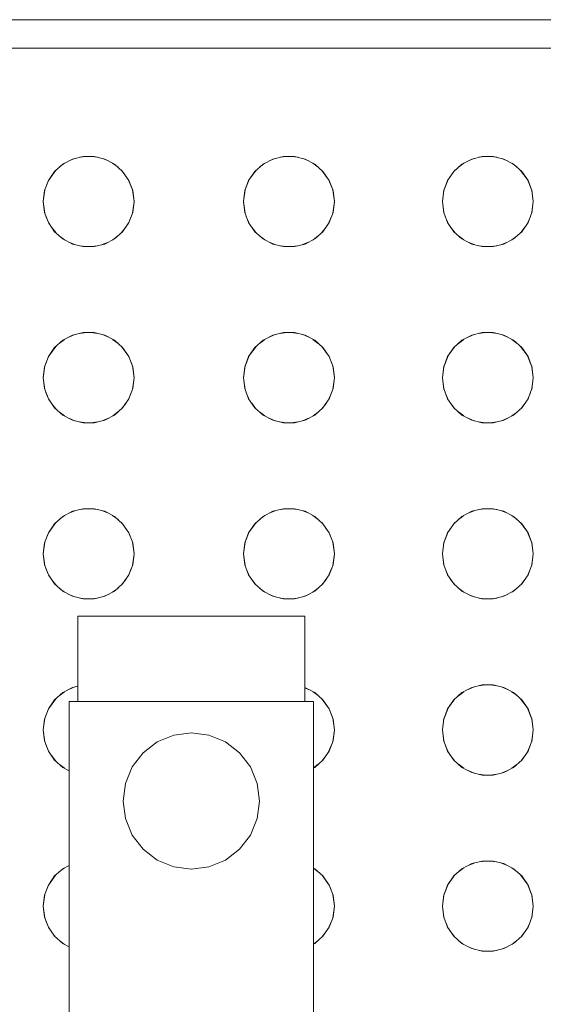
# Model space of a CAD drawing. Header units: millimetres. Extents: x 321 to 585, y -277 to 9.
# Tile 675 of 1056: x 349.697 to 349.882, y -37.76 to -37.413. Entities that reach past the tile are written whole.
import ezdxf

# ---------------------------------------------------------------- set-up
doc = ezdxf.new("R2010")
doc.units = ezdxf.units.MM
doc.header["$MEASUREMENT"] = 0
doc.layers.add('IFC-Elemento construtivo genérico-Contorno', color=253, linetype='Continuous', lineweight=5)

msp = doc.modelspace()

# ---------------------------------------------------------------- linework, layer by layer
at = {"layer": 'IFC-Elemento construtivo genérico-Contorno', "lineweight": 5}
for p, q in [((348.69014, -37.41317), (350.05014, -37.41317)), ((348.70014, -37.42317), (350.04014, -37.42317)), ((349.71252, -37.464), (349.71594, -37.46221)), ((349.71466, -37.46287), (349.71676, -37.462)), ((349.71594, -37.46221), (349.71968, -37.46128)), ((349.71849, -37.46157), (349.72072, -37.46128)), ((349.71968, -37.46128), (349.72354, -37.46128)), ((349.7225, -37.46128), (349.72473, -37.46157)), ((349.72354, -37.46128), (349.72728, -37.46221)), ((349.72646, -37.462), (349.72857, -37.46288)), ((349.72728, -37.46221), (349.7307, -37.464)), ((349.78301, -37.464), (349.78643, -37.46221)), ((349.78516, -37.46287), (349.78725, -37.462)), ((349.78643, -37.46221), (349.79017, -37.46128)), ((349.78899, -37.46157), (349.79122, -37.46128)), ((349.79017, -37.46128), (349.79403, -37.46128)), ((349.79299, -37.46128), (349.79522, -37.46157)), ((349.79403, -37.46128), (349.79778, -37.46221)), ((349.79695, -37.462), (349.79906, -37.46288)), ((349.79778, -37.46221), (349.80119, -37.464)), ((349.85301, -37.464), (349.85643, -37.46221)), ((349.85516, -37.46287), (349.85725, -37.462)), ((349.85643, -37.46221), (349.86017, -37.46128)), ((349.85899, -37.46157), (349.86122, -37.46128)), ((349.86017, -37.46128), (349.86403, -37.46128)), ((349.86299, -37.46128), (349.86522, -37.46157)), ((349.86403, -37.46128), (349.86778, -37.46221)), ((349.86695, -37.462), (349.86906, -37.46288)), ((349.86778, -37.46221), (349.87119, -37.464)), ((349.70744, -37.46973), (349.71005, -37.46618)), ((349.70744, -37.46973), (349.70963, -37.46656)), ((349.70963, -37.46656), (349.71252, -37.464)), ((349.71126, -37.46512), (349.71314, -37.46367)), ((349.73007, -37.46367), (349.73197, -37.46512)), ((349.7307, -37.464), (349.73359, -37.46656)), ((349.73317, -37.46618), (349.73578, -37.46973)), ((349.73359, -37.46656), (349.73578, -37.46973)), ((349.77793, -37.46973), (349.78055, -37.46618)), ((349.77793, -37.46973), (349.78013, -37.46656)), ((349.78013, -37.46656), (349.78301, -37.464)), ((349.78175, -37.46512), (349.78363, -37.46367)), ((349.80057, -37.46367), (349.80244, -37.46511)), ((349.80119, -37.464), (349.80408, -37.46656)), ((349.80366, -37.46619), (349.80627, -37.46973)), ((349.80408, -37.46656), (349.80627, -37.46973)), ((349.84793, -37.46973), (349.85055, -37.46618)), ((349.84793, -37.46973), (349.85013, -37.46656)), ((349.85013, -37.46656), (349.85301, -37.464)), ((349.85175, -37.46512), (349.85363, -37.46367)), ((349.87057, -37.46367), (349.87244, -37.46511)), ((349.87119, -37.464), (349.87408, -37.46656)), ((349.87366, -37.46619), (349.87627, -37.46973)), ((349.87408, -37.46656), (349.87627, -37.46973)), ((349.70607, -37.47334), (349.70765, -37.46944)), ((349.70607, -37.47334), (349.70744, -37.46973)), ((349.73557, -37.46943), (349.73715, -37.47334)), ((349.73578, -37.46973), (349.73715, -37.47334)), ((349.77657, -37.47334), (349.77814, -37.46943)), ((349.77657, -37.47334), (349.77793, -37.46973)), ((349.80606, -37.46943), (349.80764, -37.47334)), ((349.80627, -37.46973), (349.80764, -37.47334)), ((349.84657, -37.47334), (349.84814, -37.46943)), ((349.84657, -37.47334), (349.84793, -37.46973)), ((349.87606, -37.46943), (349.87764, -37.47334)), ((349.87627, -37.46973), (349.87764, -37.47334)), ((349.70561, -37.47717), (349.70616, -37.47303)), ((349.70561, -37.47717), (349.70607, -37.47334)), ((349.73706, -37.47303), (349.73761, -37.47717)), ((349.73715, -37.47334), (349.73761, -37.47717)), ((349.7761, -37.47717), (349.77665, -37.47303)), ((349.7761, -37.47717), (349.77657, -37.47334)), ((349.80756, -37.47303), (349.8081, -37.47717)), ((349.80764, -37.47334), (349.8081, -37.47717)), ((349.8461, -37.47717), (349.84665, -37.47303)), ((349.8461, -37.47717), (349.84657, -37.47334)), ((349.87756, -37.47303), (349.8781, -37.47717)), ((349.87764, -37.47334), (349.8781, -37.47717)), ((349.70561, -37.47717), (349.70616, -37.48131)), ((349.70561, -37.47717), (349.70607, -37.481)), ((349.73706, -37.48131), (349.73761, -37.47717)), ((349.73715, -37.481), (349.73761, -37.47717)), ((349.7761, -37.47717), (349.77665, -37.48131)), ((349.7761, -37.47717), (349.77657, -37.481)), ((349.80756, -37.48131), (349.8081, -37.47717)), ((349.80764, -37.481), (349.8081, -37.47717)), ((349.8461, -37.47717), (349.84665, -37.48131)), ((349.8461, -37.47717), (349.84657, -37.481)), ((349.87756, -37.48131), (349.8781, -37.47717)), ((349.87764, -37.481), (349.8781, -37.47717)), ((349.70607, -37.481), (349.70744, -37.4846)), ((349.70659, -37.48237), (349.70775, -37.48517)), ((349.73547, -37.48517), (349.73661, -37.48241)), ((349.73578, -37.4846), (349.73715, -37.481)), ((349.77657, -37.481), (349.77793, -37.4846)), ((349.7771, -37.48239), (349.77825, -37.48517)), ((349.80596, -37.48517), (349.80708, -37.48246)), ((349.80627, -37.4846), (349.80764, -37.481)), ((349.84657, -37.481), (349.84793, -37.4846)), ((349.8471, -37.48239), (349.84825, -37.48517)), ((349.87596, -37.48517), (349.87708, -37.48246)), ((349.87627, -37.4846), (349.87764, -37.481)), ((349.70744, -37.4846), (349.70963, -37.48778)), ((349.70854, -37.4862), (349.71002, -37.48812)), ((349.7332, -37.48812), (349.73468, -37.4862)), ((349.73359, -37.48778), (349.73578, -37.4846)), ((349.77793, -37.4846), (349.78013, -37.48778)), ((349.77902, -37.48618), (349.78051, -37.48812)), ((349.8037, -37.48812), (349.80516, -37.48621)), ((349.80408, -37.48778), (349.80627, -37.4846)), ((349.84793, -37.4846), (349.85013, -37.48778)), ((349.84902, -37.48618), (349.85051, -37.48812)), ((349.8737, -37.48812), (349.87516, -37.48621)), ((349.87408, -37.48778), (349.87627, -37.4846)), ((349.70963, -37.48778), (349.71252, -37.49033)), ((349.71128, -37.48924), (349.71311, -37.49065)), ((349.71252, -37.49033), (349.71594, -37.49213)), ((349.72728, -37.49213), (349.7307, -37.49033)), ((349.7301, -37.49065), (349.73194, -37.48923)), ((349.7307, -37.49033), (349.73359, -37.48778)), ((349.78013, -37.48778), (349.78301, -37.49033)), ((349.78177, -37.48923), (349.78361, -37.49065)), ((349.78301, -37.49033), (349.78643, -37.49213)), ((349.79778, -37.49213), (349.80119, -37.49033)), ((349.8006, -37.49065), (349.80242, -37.48925)), ((349.80119, -37.49033), (349.80408, -37.48778)), ((349.85013, -37.48778), (349.85301, -37.49033)), ((349.85177, -37.48923), (349.85361, -37.49065)), ((349.85301, -37.49033), (349.85643, -37.49213)), ((349.86778, -37.49213), (349.87119, -37.49033)), ((349.8706, -37.49065), (349.87242, -37.48925)), ((349.87119, -37.49033), (349.87408, -37.48778)), ((349.71467, -37.49147), (349.7168, -37.49235)), ((349.71594, -37.49213), (349.71968, -37.49305)), ((349.71846, -37.49276), (349.72072, -37.49305)), ((349.71968, -37.49305), (349.72354, -37.49305)), ((349.7225, -37.49305), (349.72476, -37.49276)), ((349.72354, -37.49305), (349.72728, -37.49213)), ((349.72642, -37.49235), (349.72856, -37.49147)), ((349.78517, -37.49147), (349.78728, -37.49235)), ((349.78643, -37.49213), (349.79017, -37.49305)), ((349.78896, -37.49276), (349.79122, -37.49305)), ((349.79017, -37.49305), (349.79403, -37.49305)), ((349.79299, -37.49305), (349.79525, -37.49276)), ((349.79403, -37.49305), (349.79778, -37.49213)), ((349.79692, -37.49235), (349.79905, -37.49147)), ((349.85517, -37.49147), (349.85728, -37.49235)), ((349.85643, -37.49213), (349.86017, -37.49305)), ((349.85896, -37.49276), (349.86122, -37.49305)), ((349.86017, -37.49305), (349.86403, -37.49305)), ((349.86299, -37.49305), (349.86525, -37.49276)), ((349.86403, -37.49305), (349.86778, -37.49213)), ((349.86692, -37.49235), (349.86905, -37.49147)), ((349.71126, -37.52712), (349.71314, -37.52568)), ((349.71252, -37.526), (349.71594, -37.52421)), ((349.71466, -37.52488), (349.71676, -37.52401)), ((349.71594, -37.52421), (349.71968, -37.52328)), ((349.71849, -37.52358), (349.72072, -37.52328)), ((349.71968, -37.52328), (349.72354, -37.52328)), ((349.7225, -37.52328), (349.72473, -37.52358)), ((349.72354, -37.52328), (349.72728, -37.52421)), ((349.72646, -37.52401), (349.72857, -37.52489)), ((349.72728, -37.52421), (349.7307, -37.526)), ((349.73007, -37.52568), (349.73197, -37.52712)), ((349.78175, -37.52712), (349.78363, -37.52568)), ((349.78301, -37.526), (349.78643, -37.52421)), ((349.78516, -37.52488), (349.78725, -37.52401)), ((349.78643, -37.52421), (349.79017, -37.52328)), ((349.78899, -37.52358), (349.79122, -37.52328)), ((349.79017, -37.52328), (349.79403, -37.52328)), ((349.79299, -37.52328), (349.79522, -37.52358)), ((349.79403, -37.52328), (349.79778, -37.52421)), ((349.79695, -37.52401), (349.79906, -37.52489)), ((349.79778, -37.52421), (349.80119, -37.526)), ((349.80057, -37.52568), (349.80244, -37.52711)), ((349.85175, -37.52712), (349.85363, -37.52568)), ((349.85301, -37.526), (349.85643, -37.52421)), ((349.85516, -37.52488), (349.85725, -37.52401)), ((349.85643, -37.52421), (349.86017, -37.52328)), ((349.85899, -37.52358), (349.86122, -37.52328)), ((349.86017, -37.52328), (349.86403, -37.52328)), ((349.86299, -37.52328), (349.86522, -37.52358)), ((349.86403, -37.52328), (349.86778, -37.52421)), ((349.86695, -37.52401), (349.86906, -37.52489)), ((349.86778, -37.52421), (349.87119, -37.526)), ((349.87057, -37.52568), (349.87244, -37.52711)), ((349.70744, -37.53173), (349.71005, -37.52819)), ((349.70744, -37.53173), (349.70963, -37.52856)), ((349.70963, -37.52856), (349.71252, -37.526)), ((349.7307, -37.526), (349.73359, -37.52856)), ((349.73317, -37.52819), (349.73578, -37.53173)), ((349.73359, -37.52856), (349.73578, -37.53173)), ((349.77793, -37.53173), (349.78055, -37.52819)), ((349.77793, -37.53173), (349.78013, -37.52856)), ((349.78013, -37.52856), (349.78301, -37.526)), ((349.80119, -37.526), (349.80408, -37.52856)), ((349.80366, -37.5282), (349.80627, -37.53173)), ((349.80408, -37.52856), (349.80627, -37.53173)), ((349.84793, -37.53173), (349.85055, -37.52819)), ((349.84793, -37.53173), (349.85013, -37.52856)), ((349.85013, -37.52856), (349.85301, -37.526)), ((349.87119, -37.526), (349.87408, -37.52856)), ((349.87366, -37.5282), (349.87627, -37.53173)), ((349.87408, -37.52856), (349.87627, -37.53173)), ((349.70607, -37.53534), (349.70762, -37.53149)), ((349.70607, -37.53534), (349.70744, -37.53173)), ((349.7356, -37.53149), (349.73715, -37.53534)), ((349.73578, -37.53173), (349.73715, -37.53534)), ((349.77657, -37.53534), (349.77814, -37.53144)), ((349.77657, -37.53534), (349.77793, -37.53173)), ((349.80609, -37.53149), (349.80764, -37.53534)), ((349.80627, -37.53173), (349.80764, -37.53534)), ((349.84657, -37.53534), (349.84814, -37.53144)), ((349.84657, -37.53534), (349.84793, -37.53173)), ((349.87609, -37.53149), (349.87764, -37.53534)), ((349.87627, -37.53173), (349.87764, -37.53534)), ((349.70561, -37.53917), (349.70616, -37.53503)), ((349.70561, -37.53917), (349.70607, -37.53534)), ((349.73706, -37.53503), (349.73761, -37.53917)), ((349.73715, -37.53534), (349.73761, -37.53917)), ((349.7761, -37.53917), (349.77665, -37.53503)), ((349.7761, -37.53917), (349.77657, -37.53534)), ((349.80756, -37.53503), (349.8081, -37.53917)), ((349.80764, -37.53534), (349.8081, -37.53917)), ((349.8461, -37.53917), (349.84665, -37.53503)), ((349.8461, -37.53917), (349.84657, -37.53534)), ((349.87756, -37.53503), (349.8781, -37.53917)), ((349.87764, -37.53534), (349.8781, -37.53917)), ((349.70561, -37.53917), (349.70616, -37.54331)), ((349.70561, -37.53917), (349.70607, -37.543)), ((349.73706, -37.54331), (349.73761, -37.53917)), ((349.73715, -37.543), (349.73761, -37.53917)), ((349.7761, -37.53917), (349.77665, -37.54331)), ((349.7761, -37.53917), (349.77657, -37.543)), ((349.80756, -37.54331), (349.8081, -37.53917)), ((349.80764, -37.543), (349.8081, -37.53917)), ((349.8461, -37.53917), (349.84665, -37.54331)), ((349.8461, -37.53917), (349.84657, -37.543)), ((349.87756, -37.54331), (349.8781, -37.53917)), ((349.87764, -37.543), (349.8781, -37.53917)), ((349.70607, -37.543), (349.70744, -37.5466)), ((349.73578, -37.5466), (349.73715, -37.543)), ((349.77657, -37.543), (349.77793, -37.5466)), ((349.80627, -37.5466), (349.80764, -37.543)), ((349.84657, -37.543), (349.84793, -37.5466)), ((349.87627, -37.5466), (349.87764, -37.543)), ((349.70659, -37.54437), (349.70775, -37.54717)), ((349.73547, -37.54717), (349.73661, -37.54442)), ((349.7771, -37.5444), (349.77825, -37.54717)), ((349.80596, -37.54717), (349.80708, -37.54447)), ((349.8471, -37.5444), (349.84825, -37.54717)), ((349.87596, -37.54717), (349.87708, -37.54447)), ((349.70744, -37.5466), (349.70963, -37.54978)), ((349.70854, -37.54821), (349.71002, -37.55012)), ((349.70963, -37.54978), (349.71252, -37.55234)), ((349.7307, -37.55234), (349.73359, -37.54978)), ((349.7332, -37.55012), (349.73468, -37.54821)), ((349.73359, -37.54978), (349.73578, -37.5466)), ((349.77793, -37.5466), (349.78013, -37.54978)), ((349.77902, -37.54819), (349.78051, -37.55012)), ((349.78013, -37.54978), (349.78301, -37.55234)), ((349.80119, -37.55234), (349.80408, -37.54978)), ((349.8037, -37.55012), (349.80516, -37.54822)), ((349.80408, -37.54978), (349.80627, -37.5466)), ((349.84793, -37.5466), (349.85013, -37.54978)), ((349.84902, -37.54819), (349.85051, -37.55012)), ((349.85013, -37.54978), (349.85301, -37.55234)), ((349.87119, -37.55234), (349.87408, -37.54978)), ((349.8737, -37.55012), (349.87516, -37.54822)), ((349.87408, -37.54978), (349.87627, -37.5466)), ((349.71128, -37.55124), (349.71311, -37.55265)), ((349.71252, -37.55234), (349.71594, -37.55413)), ((349.72728, -37.55413), (349.7307, -37.55234)), ((349.7301, -37.55265), (349.73194, -37.55123)), ((349.78177, -37.55123), (349.78361, -37.55265)), ((349.78301, -37.55234), (349.78643, -37.55413)), ((349.79778, -37.55413), (349.80119, -37.55234)), ((349.8006, -37.55265), (349.80242, -37.55125)), ((349.85177, -37.55123), (349.85361, -37.55265)), ((349.85301, -37.55234), (349.85643, -37.55413)), ((349.86778, -37.55413), (349.87119, -37.55234)), ((349.8706, -37.55265), (349.87242, -37.55125)), ((349.71467, -37.55347), (349.7168, -37.55435)), ((349.71594, -37.55413), (349.71968, -37.55505)), ((349.71846, -37.55476), (349.72072, -37.55505)), ((349.71968, -37.55505), (349.72354, -37.55505)), ((349.7225, -37.55505), (349.72476, -37.55476)), ((349.72354, -37.55505), (349.72728, -37.55413)), ((349.72642, -37.55435), (349.72856, -37.55347)), ((349.78517, -37.55347), (349.78728, -37.55435)), ((349.78643, -37.55413), (349.79017, -37.55505)), ((349.78896, -37.55476), (349.79122, -37.55505)), ((349.79017, -37.55505), (349.79403, -37.55505)), ((349.79299, -37.55505), (349.79525, -37.55476)), ((349.79403, -37.55505), (349.79778, -37.55413)), ((349.79692, -37.55435), (349.79905, -37.55347)), ((349.85517, -37.55347), (349.85728, -37.55435)), ((349.85643, -37.55413), (349.86017, -37.55505)), ((349.85896, -37.55476), (349.86122, -37.55505)), ((349.86017, -37.55505), (349.86403, -37.55505)), ((349.86299, -37.55505), (349.86525, -37.55476)), ((349.86403, -37.55505), (349.86778, -37.55413)), ((349.86692, -37.55435), (349.86905, -37.55347)), ((349.70963, -37.59056), (349.71252, -37.588)), ((349.71126, -37.58912), (349.71314, -37.58768)), ((349.71252, -37.588), (349.71594, -37.58621)), ((349.71466, -37.58688), (349.71676, -37.58601)), ((349.71594, -37.58621), (349.71968, -37.58529)), ((349.71849, -37.58558), (349.72072, -37.58529)), ((349.71968, -37.58529), (349.72354, -37.58529)), ((349.7225, -37.58529), (349.72473, -37.58558)), ((349.72354, -37.58529), (349.72728, -37.58621)), ((349.72646, -37.58601), (349.72857, -37.58689)), ((349.72728, -37.58621), (349.7307, -37.588)), ((349.73007, -37.58768), (349.73197, -37.58912)), ((349.7307, -37.588), (349.73359, -37.59056)), ((349.78013, -37.59056), (349.78301, -37.588)), ((349.78175, -37.58912), (349.78363, -37.58768)), ((349.78301, -37.588), (349.78643, -37.58621)), ((349.78516, -37.58688), (349.78725, -37.58601)), ((349.78643, -37.58621), (349.79017, -37.58529)), ((349.78899, -37.58558), (349.79122, -37.58529)), ((349.79017, -37.58529), (349.79403, -37.58529)), ((349.79299, -37.58529), (349.79522, -37.58558)), ((349.79403, -37.58529), (349.79778, -37.58621)), ((349.79695, -37.58601), (349.79906, -37.58689)), ((349.79778, -37.58621), (349.80119, -37.588)), ((349.80057, -37.58768), (349.80244, -37.58911)), ((349.80119, -37.588), (349.80408, -37.59056)), ((349.85013, -37.59056), (349.85301, -37.588)), ((349.85175, -37.58912), (349.85363, -37.58768)), ((349.85301, -37.588), (349.85643, -37.58621)), ((349.85516, -37.58688), (349.85725, -37.58601)), ((349.85643, -37.58621), (349.86017, -37.58529)), ((349.85899, -37.58558), (349.86122, -37.58529)), ((349.86017, -37.58529), (349.86403, -37.58529)), ((349.86299, -37.58529), (349.86522, -37.58558)), ((349.86403, -37.58529), (349.86778, -37.58621)), ((349.86695, -37.58601), (349.86906, -37.58689)), ((349.86778, -37.58621), (349.87119, -37.588)), ((349.87057, -37.58768), (349.87244, -37.58911)), ((349.87119, -37.588), (349.87408, -37.59056)), ((349.70744, -37.59373), (349.71005, -37.59019)), ((349.70744, -37.59373), (349.70963, -37.59056)), ((349.73317, -37.59019), (349.73578, -37.59373)), ((349.73359, -37.59056), (349.73578, -37.59373)), ((349.77793, -37.59373), (349.78055, -37.59019)), ((349.77793, -37.59373), (349.78013, -37.59056)), ((349.80366, -37.5902), (349.80627, -37.59373)), ((349.80408, -37.59056), (349.80627, -37.59373)), ((349.84793, -37.59373), (349.85055, -37.59019)), ((349.84793, -37.59373), (349.85013, -37.59056)), ((349.87366, -37.5902), (349.87627, -37.59373)), ((349.87408, -37.59056), (349.87627, -37.59373)), ((349.70607, -37.59734), (349.70762, -37.59349)), ((349.70607, -37.59734), (349.70744, -37.59373)), ((349.7356, -37.59349), (349.73715, -37.59734)), ((349.73578, -37.59373), (349.73715, -37.59734)), ((349.77657, -37.59734), (349.77814, -37.59344)), ((349.77657, -37.59734), (349.77793, -37.59373)), ((349.80609, -37.59349), (349.80764, -37.59734)), ((349.80627, -37.59373), (349.80764, -37.59734)), ((349.84657, -37.59734), (349.84814, -37.59344)), ((349.84657, -37.59734), (349.84793, -37.59373)), ((349.87609, -37.59349), (349.87764, -37.59734)), ((349.87627, -37.59373), (349.87764, -37.59734)), ((349.70561, -37.60116), (349.70616, -37.59702)), ((349.70561, -37.60116), (349.70607, -37.59734)), ((349.73706, -37.59702), (349.73761, -37.60116)), ((349.73715, -37.59734), (349.73761, -37.60116)), ((349.7761, -37.60116), (349.77665, -37.59702)), ((349.7761, -37.60116), (349.77657, -37.59734)), ((349.80756, -37.59702), (349.8081, -37.60116)), ((349.80764, -37.59734), (349.8081, -37.60116)), ((349.8461, -37.60116), (349.84665, -37.59702)), ((349.8461, -37.60116), (349.84657, -37.59734)), ((349.87756, -37.59702), (349.8781, -37.60116)), ((349.87764, -37.59734), (349.8781, -37.60116)), ((349.70561, -37.60116), (349.70616, -37.60531)), ((349.70561, -37.60116), (349.70607, -37.605)), ((349.73706, -37.60531), (349.73761, -37.60116)), ((349.73715, -37.605), (349.73761, -37.60116)), ((349.7761, -37.60116), (349.77665, -37.60531)), ((349.7761, -37.60116), (349.77657, -37.605)), ((349.80756, -37.60531), (349.8081, -37.60116)), ((349.80764, -37.605), (349.8081, -37.60116)), ((349.8461, -37.60116), (349.84665, -37.60531)), ((349.8461, -37.60116), (349.84657, -37.605)), ((349.87756, -37.60531), (349.8781, -37.60116)), ((349.87764, -37.605), (349.8781, -37.60116)), ((349.70607, -37.605), (349.70744, -37.60861)), ((349.73578, -37.60861), (349.73715, -37.605)), ((349.77657, -37.605), (349.77793, -37.60861)), ((349.80627, -37.60861), (349.80764, -37.605)), ((349.84657, -37.605), (349.84793, -37.60861)), ((349.87627, -37.60861), (349.87764, -37.605)), ((349.70656, -37.60628), (349.70775, -37.60917)), ((349.70744, -37.60861), (349.70963, -37.61178)), ((349.73359, -37.61178), (349.73578, -37.60861)), ((349.73547, -37.60917), (349.73664, -37.60633)), ((349.77706, -37.60631), (349.77813, -37.60889)), ((349.77793, -37.60861), (349.78013, -37.61178)), ((349.80408, -37.61178), (349.80627, -37.60861)), ((349.80596, -37.60917), (349.80711, -37.60638)), ((349.84706, -37.60631), (349.84813, -37.60889)), ((349.84793, -37.60861), (349.85013, -37.61178)), ((349.87408, -37.61178), (349.87627, -37.60861)), ((349.87596, -37.60917), (349.87711, -37.60638)), ((349.70854, -37.61021), (349.71002, -37.61212)), ((349.70963, -37.61178), (349.71252, -37.61434)), ((349.7307, -37.61434), (349.73359, -37.61178)), ((349.7332, -37.61212), (349.73468, -37.61021)), ((349.77902, -37.61019), (349.78051, -37.61212)), ((349.78013, -37.61178), (349.78301, -37.61434)), ((349.80119, -37.61434), (349.80408, -37.61178)), ((349.8037, -37.61212), (349.80516, -37.61022)), ((349.84902, -37.61019), (349.85051, -37.61212)), ((349.85013, -37.61178), (349.85301, -37.61434)), ((349.87119, -37.61434), (349.87408, -37.61178)), ((349.8737, -37.61212), (349.87516, -37.61022)), ((349.71126, -37.61322), (349.71314, -37.61466)), ((349.71252, -37.61434), (349.71594, -37.61613)), ((349.71466, -37.61546), (349.71676, -37.61633)), ((349.72646, -37.61633), (349.72857, -37.61545)), ((349.72728, -37.61613), (349.7307, -37.61434)), ((349.73007, -37.61467), (349.73197, -37.61322)), ((349.78175, -37.61322), (349.78363, -37.61466)), ((349.78301, -37.61434), (349.78643, -37.61613)), ((349.78516, -37.61546), (349.78725, -37.61633)), ((349.79695, -37.61633), (349.79906, -37.61546)), ((349.79778, -37.61613), (349.80119, -37.61434)), ((349.80057, -37.61466), (349.80244, -37.61323)), ((349.85175, -37.61322), (349.85363, -37.61466)), ((349.85301, -37.61434), (349.85643, -37.61613)), ((349.85516, -37.61546), (349.85725, -37.61633)), ((349.86695, -37.61633), (349.86906, -37.61546)), ((349.86778, -37.61613), (349.87119, -37.61434)), ((349.87057, -37.61466), (349.87244, -37.61323)), ((349.71594, -37.61613), (349.71968, -37.61705)), ((349.71849, -37.61676), (349.72072, -37.61705)), ((349.71968, -37.61705), (349.72354, -37.61705)), ((349.7225, -37.61705), (349.72473, -37.61676)), ((349.72354, -37.61705), (349.72728, -37.61613)), ((349.78643, -37.61613), (349.79017, -37.61705)), ((349.78899, -37.61676), (349.79122, -37.61705)), ((349.79017, -37.61705), (349.79403, -37.61705)), ((349.79299, -37.61705), (349.79522, -37.61676)), ((349.79403, -37.61705), (349.79778, -37.61613)), ((349.85643, -37.61613), (349.86017, -37.61705)), ((349.85899, -37.61676), (349.86122, -37.61705)), ((349.86017, -37.61705), (349.86403, -37.61705)), ((349.86299, -37.61705), (349.86522, -37.61676)), ((349.86403, -37.61705), (349.86778, -37.61613)), ((349.71776, -37.62317), (349.71912, -37.62317)), ((349.71776, -37.65317), (349.71776, -37.62317)), ((349.71912, -37.62317), (349.72312, -37.62317)), ((349.72312, -37.62317), (349.72948, -37.62317)), ((349.72948, -37.62317), (349.73776, -37.62317)), ((349.73776, -37.62317), (349.74741, -37.62317)), ((349.74741, -37.62317), (349.75776, -37.62317)), ((349.75776, -37.62317), (349.76811, -37.62317)), ((349.76811, -37.62317), (349.77776, -37.62317)), ((349.77776, -37.62317), (349.78604, -37.62317)), ((349.78604, -37.62317), (349.7924, -37.62317)), ((349.7924, -37.62317), (349.7964, -37.62317)), ((349.7964, -37.62317), (349.79776, -37.62317)), ((349.79776, -37.65317), (349.79776, -37.62317)), ((349.70963, -37.65256), (349.71252, -37.65)), ((349.71128, -37.6511), (349.71311, -37.64969)), ((349.71252, -37.65), (349.71594, -37.64821)), ((349.71467, -37.64887), (349.7168, -37.648)), ((349.71594, -37.64821), (349.71776, -37.64776)), ((349.79776, -37.6482), (349.80119, -37.65)), ((349.79776, -37.64821), (349.79778, -37.64821)), ((349.79776, -37.64834), (349.79905, -37.64888)), ((349.8006, -37.64969), (349.80242, -37.65109)), ((349.80119, -37.65), (349.80408, -37.65256)), ((349.85013, -37.65256), (349.85301, -37.65)), ((349.85177, -37.65111), (349.85361, -37.64969)), ((349.85301, -37.65), (349.85643, -37.64821)), ((349.85517, -37.64887), (349.85728, -37.648)), ((349.85643, -37.64821), (349.86017, -37.64729)), ((349.85896, -37.64759), (349.86122, -37.64729)), ((349.86017, -37.64729), (349.86403, -37.64729)), ((349.86299, -37.64729), (349.86525, -37.64759)), ((349.86403, -37.64729), (349.86778, -37.64821)), ((349.86692, -37.64799), (349.86905, -37.64888)), ((349.86778, -37.64821), (349.87119, -37.65)), ((349.8706, -37.64969), (349.87242, -37.65109)), ((349.87119, -37.65), (349.87408, -37.65256)), ((349.70744, -37.65573), (349.71005, -37.65219)), ((349.70744, -37.65573), (349.70963, -37.65256)), ((349.71476, -37.65317), (349.71622, -37.65317)), ((349.71476, -37.79317), (349.71476, -37.65317)), ((349.71622, -37.65317), (349.72052, -37.65317)), ((349.71912, -37.65317), (349.72312, -37.65317)), ((349.72052, -37.65317), (349.72735, -37.65317)), ((349.72312, -37.65317), (349.72948, -37.65317)), ((349.72735, -37.65317), (349.73626, -37.65317)), ((349.72948, -37.65317), (349.73776, -37.65317)), ((349.73626, -37.65317), (349.74663, -37.65317)), ((349.73776, -37.65317), (349.74741, -37.65317)), ((349.74663, -37.65317), (349.75776, -37.65317)), ((349.75776, -37.65317), (349.76889, -37.65317)), ((349.76811, -37.65317), (349.77776, -37.65317)), ((349.76889, -37.65317), (349.77926, -37.65317)), ((349.77776, -37.65317), (349.78604, -37.65317)), ((349.77926, -37.65317), (349.78816, -37.65317)), ((349.78604, -37.65317), (349.7924, -37.65317)), ((349.78816, -37.65317), (349.795, -37.65317)), ((349.7924, -37.65317), (349.7964, -37.65317)), ((349.795, -37.65317), (349.7993, -37.65317)), ((349.7993, -37.65317), (349.80076, -37.65317)), ((349.80076, -37.79317), (349.80076, -37.65317)), ((349.80366, -37.6522), (349.80627, -37.65573)), ((349.80408, -37.65256), (349.80627, -37.65573)), ((349.84793, -37.65573), (349.85055, -37.65219)), ((349.84793, -37.65573), (349.85013, -37.65256)), ((349.87366, -37.6522), (349.87627, -37.65573)), ((349.87408, -37.65256), (349.87627, -37.65573)), ((349.70607, -37.65934), (349.70762, -37.65549)), ((349.70607, -37.65934), (349.70744, -37.65573)), ((349.80609, -37.65549), (349.80764, -37.65934)), ((349.80627, -37.65573), (349.80764, -37.65934)), ((349.84657, -37.65934), (349.84814, -37.65544)), ((349.84657, -37.65934), (349.84793, -37.65573)), ((349.87609, -37.65549), (349.87764, -37.65934)), ((349.87627, -37.65573), (349.87764, -37.65934)), ((349.70561, -37.66317), (349.70616, -37.65903)), ((349.70561, -37.66317), (349.70607, -37.65934)), ((349.80756, -37.65903), (349.8081, -37.66317)), ((349.80764, -37.65934), (349.8081, -37.66317)), ((349.8461, -37.66317), (349.84665, -37.65903)), ((349.8461, -37.66317), (349.84657, -37.65934)), ((349.87756, -37.65903), (349.8781, -37.66317)), ((349.87764, -37.65934), (349.8781, -37.66317)), ((349.70561, -37.66317), (349.70616, -37.66731)), ((349.70561, -37.66317), (349.70607, -37.66699)), ((349.75155, -37.66498), (349.75776, -37.66417)), ((349.75776, -37.66417), (349.76397, -37.66498)), ((349.80756, -37.66731), (349.8081, -37.66317)), ((349.80764, -37.66699), (349.8081, -37.66317)), ((349.8461, -37.66317), (349.84665, -37.66731)), ((349.8461, -37.66317), (349.84657, -37.66699)), ((349.87756, -37.66731), (349.8781, -37.66317)), ((349.87764, -37.66699), (349.8781, -37.66317)), ((349.70607, -37.66699), (349.70744, -37.67061)), ((349.74079, -37.67119), (349.74576, -37.66739)), ((349.74576, -37.66739), (349.75155, -37.66498)), ((349.76397, -37.66498), (349.76976, -37.66739)), ((349.76976, -37.66739), (349.77473, -37.67119)), ((349.80627, -37.67061), (349.80764, -37.66699)), ((349.84657, -37.66699), (349.84793, -37.67061)), ((349.87627, -37.67061), (349.87764, -37.66699)), ((349.70658, -37.66832), (349.70764, -37.6709)), ((349.70744, -37.67061), (349.70963, -37.67378)), ((349.73697, -37.67616), (349.74079, -37.67119)), ((349.77473, -37.67119), (349.77854, -37.67616)), ((349.80408, -37.67378), (349.80627, -37.67061)), ((349.80607, -37.6709), (349.8071, -37.66842)), ((349.84708, -37.66835), (349.84814, -37.6709)), ((349.84793, -37.67061), (349.85013, -37.67378)), ((349.87408, -37.67378), (349.87627, -37.67061)), ((349.87607, -37.6709), (349.8771, -37.66842)), ((349.7085, -37.67214), (349.71002, -37.67413)), ((349.70963, -37.67378), (349.71252, -37.67634)), ((349.80119, -37.67634), (349.80408, -37.67378)), ((349.8037, -37.67412), (349.80521, -37.67215)), ((349.84898, -37.67212), (349.85052, -37.67413)), ((349.85013, -37.67378), (349.85301, -37.67634)), ((349.87119, -37.67634), (349.87408, -37.67378)), ((349.8737, -37.67412), (349.87521, -37.67215)), ((349.71126, -37.67523), (349.71314, -37.67666)), ((349.71252, -37.67634), (349.71476, -37.67751)), ((349.71466, -37.67746), (349.71476, -37.6775)), ((349.73458, -37.68196), (349.73697, -37.67616)), ((349.77854, -37.67616), (349.78094, -37.68196)), ((349.80076, -37.67652), (349.80244, -37.67524)), ((349.80076, -37.67656), (349.80119, -37.67634)), ((349.85175, -37.67522), (349.85363, -37.67666)), ((349.85301, -37.67634), (349.85643, -37.67813)), ((349.85516, -37.67746), (349.85725, -37.67833)), ((349.85643, -37.67813), (349.86017, -37.67906)), ((349.86403, -37.67906), (349.86778, -37.67813)), ((349.86695, -37.67833), (349.86906, -37.67746)), ((349.86778, -37.67813), (349.87119, -37.67634)), ((349.87057, -37.67666), (349.87244, -37.67524)), ((349.85899, -37.67876), (349.86122, -37.67906)), ((349.86017, -37.67906), (349.86403, -37.67906)), ((349.86299, -37.67906), (349.86522, -37.67876)), ((349.73376, -37.68817), (349.73458, -37.68196)), ((349.78094, -37.68196), (349.78176, -37.68817)), ((349.73376, -37.68817), (349.73458, -37.69438)), ((349.78094, -37.69438), (349.78176, -37.68817)), ((349.73458, -37.69438), (349.73697, -37.70017)), ((349.77854, -37.70017), (349.78094, -37.69438)), ((349.73697, -37.70017), (349.74079, -37.70514)), ((349.77473, -37.70514), (349.77854, -37.70017)), ((349.74079, -37.70514), (349.74576, -37.70896)), ((349.76976, -37.70896), (349.77473, -37.70514)), ((349.74576, -37.70896), (349.75155, -37.71135)), ((349.76397, -37.71135), (349.76976, -37.70896)), ((349.85643, -37.71021), (349.86017, -37.70929)), ((349.85902, -37.70957), (349.8612, -37.70929)), ((349.86017, -37.70929), (349.86403, -37.70929)), ((349.86301, -37.70929), (349.86518, -37.70957)), ((349.86403, -37.70929), (349.86778, -37.71021)), ((349.70963, -37.71456), (349.71252, -37.712)), ((349.71128, -37.7131), (349.71311, -37.71169)), ((349.71252, -37.712), (349.71476, -37.71083)), ((349.71469, -37.71086), (349.71476, -37.71083)), ((349.75155, -37.71135), (349.75776, -37.71217)), ((349.75776, -37.71217), (349.76397, -37.71135)), ((349.80076, -37.71178), (349.80119, -37.712)), ((349.80076, -37.71182), (349.80242, -37.71309)), ((349.80119, -37.712), (349.80408, -37.71456)), ((349.85013, -37.71456), (349.85301, -37.712)), ((349.85177, -37.71311), (349.85361, -37.71169)), ((349.85301, -37.712), (349.85643, -37.71021)), ((349.85519, -37.71086), (349.85724, -37.71001)), ((349.86696, -37.71001), (349.86902, -37.71086)), ((349.86778, -37.71021), (349.87119, -37.712)), ((349.8706, -37.71169), (349.87242, -37.71309)), ((349.87119, -37.712), (349.87408, -37.71456)), ((349.70744, -37.71774), (349.71005, -37.71419)), ((349.70744, -37.71774), (349.70963, -37.71456)), ((349.80366, -37.7142), (349.80627, -37.71774)), ((349.80408, -37.71456), (349.80627, -37.71774)), ((349.84793, -37.71774), (349.85055, -37.71419)), ((349.84793, -37.71774), (349.85013, -37.71456)), ((349.87366, -37.7142), (349.87627, -37.71774)), ((349.87408, -37.71456), (349.87627, -37.71774)), ((349.70607, -37.72134), (349.70762, -37.71749)), ((349.70607, -37.72134), (349.70744, -37.71774)), ((349.80609, -37.71749), (349.80764, -37.72134)), ((349.80627, -37.71774), (349.80764, -37.72134)), ((349.84657, -37.72134), (349.84814, -37.71744)), ((349.84657, -37.72134), (349.84793, -37.71774)), ((349.87609, -37.71749), (349.87764, -37.72134)), ((349.87627, -37.71774), (349.87764, -37.72134)), ((349.70561, -37.72517), (349.70616, -37.72103)), ((349.70561, -37.72517), (349.70607, -37.72134)), ((349.80756, -37.72103), (349.8081, -37.72517)), ((349.80764, -37.72134), (349.8081, -37.72517)), ((349.8461, -37.72517), (349.84665, -37.72103)), ((349.8461, -37.72517), (349.84657, -37.72134)), ((349.87756, -37.72103), (349.8781, -37.72517)), ((349.87764, -37.72134), (349.8781, -37.72517)), ((349.70561, -37.72517), (349.70616, -37.72931)), ((349.70561, -37.72517), (349.70607, -37.729)), ((349.80756, -37.72931), (349.8081, -37.72517)), ((349.80764, -37.729), (349.8081, -37.72517)), ((349.8461, -37.72517), (349.84665, -37.72931)), ((349.8461, -37.72517), (349.84657, -37.729)), ((349.87756, -37.72931), (349.8781, -37.72517)), ((349.87764, -37.729), (349.8781, -37.72517)), ((349.70607, -37.729), (349.70744, -37.7326)), ((349.80627, -37.7326), (349.80764, -37.729)), ((349.84657, -37.729), (349.84793, -37.7326)), ((349.87627, -37.7326), (349.87764, -37.729)), ((349.70659, -37.73036), (349.70775, -37.73317)), ((349.70744, -37.7326), (349.70963, -37.73577)), ((349.80408, -37.73577), (349.80627, -37.7326)), ((349.80596, -37.73317), (349.80708, -37.73046)), ((349.8471, -37.73039), (349.84825, -37.73317)), ((349.84793, -37.7326), (349.85013, -37.73577)), ((349.87408, -37.73577), (349.87627, -37.7326)), ((349.87596, -37.73317), (349.87708, -37.73046)), ((349.70856, -37.73423), (349.71, -37.7361)), ((349.70963, -37.73577), (349.71252, -37.73833)), ((349.80119, -37.73833), (349.80408, -37.73577)), ((349.80372, -37.7361), (349.80514, -37.73424)), ((349.84905, -37.73421), (349.85049, -37.7361)), ((349.85013, -37.73577), (349.85301, -37.73833)), ((349.87119, -37.73833), (349.87408, -37.73577)), ((349.87372, -37.7361), (349.87514, -37.73424)), ((349.71134, -37.73729), (349.71311, -37.73864)), ((349.71252, -37.73833), (349.71476, -37.73951)), ((349.71469, -37.73947), (349.71476, -37.7395)), ((349.80076, -37.73852), (349.80236, -37.7373)), ((349.80076, -37.73856), (349.80119, -37.73833)), ((349.85183, -37.73729), (349.8536, -37.73864)), ((349.85301, -37.73833), (349.85643, -37.74013)), ((349.85519, -37.73948), (349.85724, -37.74032)), ((349.85643, -37.74013), (349.86017, -37.74105)), ((349.86403, -37.74105), (349.86778, -37.74013)), ((349.86696, -37.74033), (349.86902, -37.73947)), ((349.86778, -37.74013), (349.87119, -37.73833)), ((349.8706, -37.73864), (349.87236, -37.7373)), ((349.85902, -37.74076), (349.8612, -37.74105)), ((349.86017, -37.74105), (349.86403, -37.74105)), ((349.86301, -37.74105), (349.86518, -37.74076))]:
    msp.add_line(p, q, dxfattribs=at)

doc.saveas('drawing.dxf')
